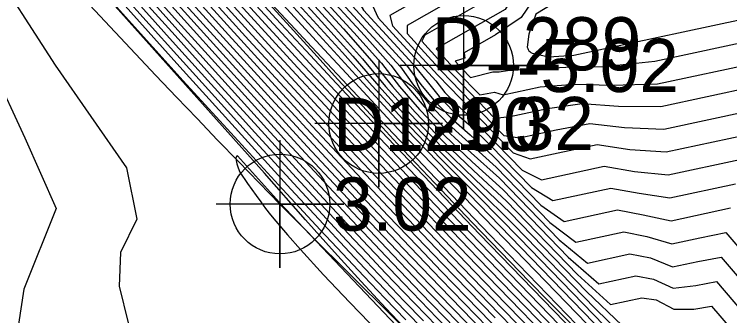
# Model space of a CAD drawing. Extents: x 2356077 to 2359823, y 225951 to 227822.
# Drawn here: x 2357838.29 to 2357871.93, y 226246.37 to 226260.54 of the extents above; entities that cross this region are included whole.
import ezdxf

# ---------------------------------------------------------------- set-up
doc = ezdxf.new("R2010")
doc.units = 0
for name, color, linetype in [('DTM Contours Major', 7, 'Continuous'), ('DTM Contours Minor', 7, 'Continuous'), ('Exist DTM Breakline', 7, 'Continuous'), ('Exist DTM Breakline Cogo Elevation', 7, 'Continuous'), ('Exist DTM Breakline Cogo Number', 7, 'Continuous'), ('Exist DTM Breakline Cogo Point CELL', 7, 'Continuous'), ('Exist DTM Breakline Underwater', 7, 'Continuous'), ('Exist DTM Breakline Underwater Cogo Elevation', 7, 'Continuous'), ('Exist DTM Breakline Underwater Cogo Number', 7, 'Continuous'), ('Exist DTM Breakline Underwater Cogo Point CELL', 7, 'Continuous'), ('Exist DTM Regular Point Underwater CELL', 7, 'Continuous'), ('Exist DTM Regular Point Underwater Cogo Elevation', 7, 'Continuous')]:
    doc.layers.add(name, color=color, linetype=linetype)

msp = doc.modelspace()

# ---------------------------------------------------------------- linework, layer by layer
at = {"layer": 'DTM Contours Major'}
for points in [[(2357875.099, 226275.631), (2357868.682, 226280.309), (2357861.491, 226285.876), (2357854.357, 226291.495), (2357848.108, 226296.333), (2357843.575, 226299.555), (2357841.589, 226300.326), (2357843.033, 226297.752), (2357869.59, 226265.08), (2357868.258, 226263.732), (2357864.424, 226261.543), (2357862.817, 226260.556), (2357862.489, 226259.615), (2357862.416, 226258.993), (2357862.435, 226258.935), (2357862.461, 226258.882), (2357862.495, 226258.833), (2357862.536, 226258.788), (2357862.585, 226258.747), (2357862.642, 226258.711), (2357863.421, 226258.537), (2357864.608, 226258.614), (2357873.706, 226260.57)], [(2357827.746, 226286.12), (2357834.259, 226278.484), (2357837.378, 226274.851), (2357840.242, 226271.541), (2357841.58, 226270.006), (2357843.525, 226267.791), (2357845.471, 226265.6), (2357846.763, 226264.159), (2357847.976, 226262.818), (2357849.222, 226261.45), (2357850.5, 226260.057), (2357851.809, 226258.639), (2357853.149, 226257.2), (2357855.202, 226255.014), (2357856.6, 226253.538), (2357858.37, 226251.683), (2357860.201, 226249.778), (2357862.06, 226247.852), (2357863.917, 226245.94), (2357865.74, 226244.073), (2357868.597, 226241.165), (2357870.737, 226239.003), (2357873.736, 226235.995)], [(2357827.837, 226283.832), (2357832.76, 226278.08), (2357835.18, 226275.27), (2357837.515, 226272.577), (2357839.81, 226269.953), (2357842.287, 226267.148), (2357844.741, 226264.397), (2357847.149, 226261.723), (2357849.324, 226259.331), (2357851.447, 226257.019), (2357853.529, 226254.778), (2357855.303, 226252.892), (2357857.131, 226250.969), (2357858.464, 226249.579), (2357859.844, 226248.15), (2357861.253, 226246.697), (2357862.675, 226245.24), (2357864.093, 226243.795), (2357866.423, 226241.442), (2357869.151, 226238.717), (2357872.16, 226235.733)], [(2357849.424, 226283.152), (2357852.687, 226278.897), (2357855.56, 226274.649), (2357858.627, 226270.271), (2357862.394, 226265.637), (2357861.602, 226264.617), (2357860.238, 226263.839), (2357858.975, 226262.997), (2357858.528, 226261.963), (2357855.946, 226260.489), (2357856.084, 226260.009), (2357858.213, 226257.685), (2357858.753, 226257.114), (2357861.744, 226254.028), (2357862.558, 226253.747), (2357865.701, 226254.423), (2357867.235, 226254.186), (2357868.948, 226254.07), (2357872.633, 226254.862)], [(2357826.586, 226283.095), (2357832.13, 226276.663), (2357834.794, 226273.598), (2357836.678, 226271.449), (2357838.437, 226269.456), (2357840.275, 226267.383), (2357842.15, 226265.278), (2357844.021, 226263.187), (2357845.846, 226261.157), (2357848.549, 226258.168), (2357850.367, 226256.174), (2357852.066, 226254.329), (2357853.627, 226252.651), (2357855.097, 226251.088), (2357856.574, 226249.535), (2357858.318, 226247.721), (2357860.374, 226245.608), (2357862.519, 226243.431), (2357863.62, 226242.323), (2357864.83, 226241.114), (2357867.284, 226238.682), (2357869.738, 226236.27), (2357872.936, 226233.145)], [(2357858.155, 226245.883), (2357856.614, 226247.474), (2357855.751, 226248.375), (2357854.884, 226249.288), (2357854.004, 226250.221), (2357853.106, 226251.183), (2357851.567, 226252.845), (2357849.606, 226254.988), (2357848.156, 226256.585), (2357845.879, 226259.107), (2357843.405, 226261.862), (2357840.834, 226264.735), (2357838.267, 226267.615), (2357835.804, 226270.387), (2357832.88, 226273.696), (2357829.861, 226277.138), (2357825.224, 226282.45)], [(2357849.236, 226263.652), (2357853.724, 226258.751), (2357855.123, 226257.179), (2357856.569, 226255.604), (2357858.33, 226253.764), (2357860.148, 226251.94), (2357862.049, 226250.008), (2357866.024, 226245.906)], [(2357852.642, 226261.85), (2357854.753, 226259.545), (2357856.002, 226258.15), (2357856.735, 226257.172), (2357857.559, 226256.204), (2357858.62, 226255.099), (2357859.781, 226254.028), (2357861.105, 226252.834), (2357863.913, 226249.937), (2357865.24, 226248.847), (2357867.238, 226249.276), (2357868.203, 226249.085), (2357869.242, 226248.66), (2357870.441, 226248.914), (2357871.532, 226249.129), (2357873.883, 226246.38)], [(2357850.759, 226251.692), (2357848.793, 226253.89), (2357848.736, 226253.86), (2357848.713, 226253.782), (2357848.72, 226253.663), (2357848.756, 226253.507), (2357848.817, 226253.322), (2357848.901, 226253.112), (2357849.259, 226252.58), (2357849.659, 226252.015), (2357849.878, 226251.72), (2357850.111, 226251.417), (2357850.346, 226251.119), (2357850.596, 226250.812), (2357851.139, 226250.169), (2357851.745, 226249.479), (2357852.828, 226248.292), (2357854.068, 226246.983), (2357855.454, 226245.563)], [(2357858.276, 226243.773), (2357850.759, 226251.692)]]:
    msp.add_lwpolyline(points, dxfattribs=at)
at = {"layer": 'DTM Contours Minor'}
for points in [[(2357846.019, 226290.694), (2357853.971, 226280.911), (2357857.499, 226275.834), (2357860.942, 226270.742), (2357865.312, 226265.365), (2357864.241, 226264.25), (2357862.626, 226263.328), (2357861.054, 226262.286), (2357860.456, 226261.189), (2357857.605, 226259.562), (2357857.453, 226259.281), (2357858.669, 226257.953), (2357858.959, 226257.643), (2357860.881, 226255.66), (2357861.605, 226255.733), (2357863.373, 226256.113), (2357865.002, 226256.352), (2357866.706, 226256.226), (2357868.698, 226256.207), (2357873.054, 226257.144)], [(2357856.709, 226246.178), (2357855.723, 226247.197), (2357854.733, 226248.232), (2357853.722, 226249.299), (2357852.676, 226250.413), (2357850.709, 226252.531), (2357848.813, 226254.595), (2357846.237, 226257.422), (2357843.376, 226260.588), (2357840.33, 226263.987), (2357837.199, 226267.516), (2357834.085, 226271.069), (2357831.087, 226274.542), (2357829.472, 226276.44), (2357827.678, 226278.571), (2357827.053, 226279.284), (2357826.696, 226279.678), (2357817.26, 226290.308)], [(2357827.913, 226287.215), (2357833.048, 226281.175), (2357835.485, 226278.317), (2357838.486, 226274.818), (2357839.836, 226273.258), (2357841.065, 226271.848), (2357842.159, 226270.606), (2357843.106, 226269.549), (2357843.926, 226268.654), (2357845.692, 226266.762), (2357846.116, 226266.299), (2357846.257, 226266.206), (2357846.291, 226266.22), (2357846.235, 226266.189), (2357847.223, 226265.075), (2357849.705, 226262.33), (2357851.118, 226260.782), (2357852.664, 226259.104), (2357854.321, 226257.324), (2357856.014, 226255.493), (2357868.625, 226242.481)], [(2357827.702, 226287.04), (2357832.566, 226281.327), (2357834.912, 226278.579), (2357836.676, 226276.522), (2357838.361, 226274.563), (2357839.965, 226272.708), (2357841.485, 226270.959), (2357842.919, 226269.32), (2357844.893, 226267.087), (2357846.102, 226265.735), (2357847.913, 226263.736), (2357849.695, 226261.794), (2357851.501, 226259.843), (2357852.268, 226259.018), (2357854.682, 226256.438), (2357856.417, 226254.601), (2357857.79, 226253.159), (2357860.639, 226250.189), (2357864.727, 226245.955), (2357867.303, 226243.29), (2357869.912, 226240.609), (2357872.047, 226238.439)], [(2357827.703, 226286.605), (2357832.312, 226281.193), (2357836.192, 226276.654), (2357839.311, 226273.032), (2357840.77, 226271.35), (2357842.164, 226269.751), (2357844.029, 226267.63), (2357845.596, 226265.865), (2357846.64, 226264.7), (2357847.92, 226263.282), (2357849.238, 226261.834), (2357850.597, 226260.352), (2357851.999, 226258.837), (2357853.445, 226257.285), (2357855.843, 226254.737), (2357858.209, 226252.251), (2357860.175, 226250.202), (2357862.17, 226248.134), (2357864.162, 226246.081), (2357866.117, 226244.075), (2357869.289, 226240.844), (2357872.15, 226237.952)], [(2357827.776, 226285.65), (2357833.971, 226278.391), (2357836.951, 226274.922), (2357839.706, 226271.738), (2357841.003, 226270.25), (2357843.038, 226267.933), (2357844.574, 226266.2), (2357846.088, 226264.508), (2357848.027, 226262.361), (2357849.227, 226261.043), (2357850.451, 226259.709), (2357851.695, 226258.361), (2357852.959, 226257.002), (2357855.07, 226254.751), (2357856.776, 226252.952), (2357858.441, 226251.21), (2357860.165, 226249.417), (2357861.918, 226247.603), (2357863.671, 226245.799), (2357865.394, 226244.036), (2357867.705, 226241.685), (2357870.214, 226239.155), (2357872.247, 226237.117)], [(2357827.798, 226285.187), (2357833.674, 226278.308), (2357836.513, 226275.004), (2357839.164, 226271.942), (2357841.643, 226269.106), (2357843.438, 226267.072), (2357845.185, 226265.111), (2357846.926, 226263.175), (2357848.078, 226261.904), (2357849.244, 226260.624), (2357850.422, 226259.338), (2357851.613, 226258.048), (2357852.813, 226256.755), (2357854.963, 226254.462), (2357856.901, 226252.419), (2357858.473, 226250.775), (2357860.102, 226249.082), (2357861.762, 226247.367), (2357863.424, 226245.659), (2357865.062, 226243.984), (2357867.377, 226241.633), (2357870.192, 226238.802), (2357873.613, 226235.389)], [(2357846.033, 226285.442), (2357849.103, 226281.747), (2357852.039, 226277.878), (2357854.615, 226274.032), (2357857.484, 226270.019), (2357860.94, 226265.766), (2357860.278, 226264.798), (2357859.034, 226264.088), (2357857.903, 226263.339), (2357857.547, 226262.339), (2357855.131, 226260.96), (2357855.397, 226260.376), (2357858.108, 226257.415), (2357858.537, 226256.862), (2357859.095, 226256.287), (2357859.752, 226255.713), (2357862.177, 226253.211), (2357863.079, 226252.764), (2357866.033, 226253.399), (2357867.462, 226253.157), (2357869.041, 226252.994), (2357872.417, 226253.721)], [(2357857.527, 226246.127), (2357856.629, 226247.055), (2357855.734, 226247.988), (2357854.833, 226248.936), (2357853.917, 226249.909), (2357852.975, 226250.917), (2357851.437, 226252.58), (2357849.637, 226254.548), (2357848.315, 226256.005), (2357845.932, 226258.644), (2357843.33, 226261.54), (2357840.619, 226264.571), (2357837.909, 226267.61), (2357835.311, 226270.534), (2357831.783, 226274.527), (2357828.344, 226278.45), (2357825.545, 226281.65), (2357823.029, 226284.517)], [(2357824.497, 226284.618), (2357827.754, 226280.865), (2357831.428, 226276.619), (2357833.746, 226273.959), (2357835.42, 226272.052), (2357837.374, 226269.84), (2357839.456, 226267.494), (2357841.603, 226265.085), (2357843.75, 226262.685), (2357845.832, 226260.368), (2357848.677, 226257.22), (2357851.128, 226254.537), (2357852.624, 226252.917), (2357854.228, 226251.2), (2357855.8, 226249.538), (2357857.385, 226247.884), (2357859.129, 226246.085), (2357860.955, 226244.225), (2357862.878, 226242.29), (2357864.186, 226240.986), (2357865.528, 226239.657), (2357868.255, 226236.976), (2357871.851, 226233.47), (2357874.512, 226230.899)], [(2357827.816, 226284.73), (2357833.371, 226278.23), (2357836.07, 226275.091), (2357838.617, 226272.151), (2357841.037, 226269.383), (2357843.06, 226267.091), (2357845.037, 226264.873), (2357846.999, 226262.693), (2357849.266, 226260.197), (2357850.406, 226258.954), (2357851.548, 226257.715), (2357852.693, 226256.482), (2357854.354, 226254.706), (2357856.452, 226252.488), (2357858.483, 226250.363), (2357860.025, 226248.762), (2357861.597, 226247.139), (2357863.175, 226245.519), (2357864.736, 226243.925), (2357867.057, 226241.573), (2357869.387, 226239.233), (2357872.221, 226236.407)], [(2357849.609, 226284.618), (2357853.32, 226279.918), (2357856.499, 226275.26), (2357859.779, 226270.514), (2357863.852, 226265.503), (2357862.923, 226264.434), (2357861.436, 226263.586), (2357860.03, 226262.645), (2357859.499, 226261.58), (2357856.768, 226260.021), (2357856.77, 226259.644), (2357858.418, 226257.843), (2357858.811, 226257.425), (2357861.311, 226254.845), (2357862.057, 226254.735), (2357863.771, 226255.104), (2357865.358, 226255.404), (2357866.983, 226255.214), (2357868.833, 226255.141), (2357872.846, 226256.004)], [(2357873.981, 226229.615), (2357871.657, 226231.827), (2357869.378, 226234.017), (2357867.648, 226235.69), (2357865.909, 226237.382), (2357864.195, 226239.058), (2357862.543, 226240.686), (2357860.38, 226242.836), (2357858.666, 226244.563), (2357857.583, 226245.669), (2357856.646, 226246.634), (2357855.714, 226247.605), (2357854.775, 226248.592), (2357853.818, 226249.609), (2357852.831, 226250.666), (2357851.301, 226252.322), (2357849.133, 226254.697), (2357846.075, 226258.079), (2357843.366, 226261.094), (2357840.526, 226264.268), (2357837.666, 226267.476), (2357834.898, 226270.59), (2357830.849, 226275.168), (2357822.945, 226284.16)], [(2357826.422, 226284.166), (2357832.859, 226276.676), (2357834.862, 226274.362), (2357836.893, 226272.034), (2357839.494, 226269.078), (2357841.09, 226267.277), (2357842.701, 226265.469), (2357844.304, 226263.676), (2357845.878, 226261.925), (2357848.424, 226259.11), (2357850.38, 226256.967), (2357852.234, 226254.956), (2357853.818, 226253.257), (2357855.863, 226251.089), (2357857.264, 226249.622), (2357858.386, 226248.455), (2357859.542, 226247.261), (2357860.724, 226246.046), (2357861.927, 226244.818), (2357863.143, 226243.584), (2357864.365, 226242.351), (2357866.574, 226240.143), (2357868.773, 226237.965), (2357872.038, 226234.753)], [(2357827.829, 226284.278), (2357833.066, 226278.155), (2357835.625, 226275.181), (2357838.067, 226272.363), (2357840.426, 226269.665), (2357842.676, 226267.116), (2357844.889, 226264.635), (2357847.073, 226262.209), (2357849.294, 226259.766), (2357851.495, 226257.37), (2357852.588, 226256.191), (2357854.231, 226254.433), (2357855.912, 226252.653), (2357857.07, 226251.436), (2357858.478, 226249.966), (2357859.937, 226248.453), (2357861.427, 226246.917), (2357862.926, 226245.379), (2357864.414, 226243.862), (2357866.739, 226241.509), (2357869.271, 226238.972), (2357872.193, 226236.067)], [(2357826.507, 226283.626), (2357832.492, 226276.672), (2357835.329, 226273.404), (2357837.308, 226271.146), (2357838.967, 226269.265), (2357840.683, 226267.329), (2357842.426, 226265.373), (2357844.162, 226263.433), (2357845.86, 226261.543), (2357848.486, 226258.64), (2357850.375, 226256.57), (2357852.151, 226254.642), (2357853.722, 226252.954), (2357855.138, 226251.45), (2357856.567, 226249.947), (2357858.353, 226248.087), (2357860.549, 226245.828), (2357861.68, 226244.673), (2357862.83, 226243.509), (2357863.992, 226242.338), (2357866.315, 226240.02), (2357868.644, 226237.718), (2357871.993, 226234.43)], [(2357845.996, 226283.721), (2357848.761, 226280.357), (2357851.378, 226276.87), (2357853.667, 226273.418), (2357856.343, 226269.763), (2357859.488, 226265.894), (2357858.952, 226264.978), (2357857.825, 226264.335), (2357856.822, 226263.669), (2357856.556, 226262.711), (2357854.319, 226261.434), (2357854.708, 226260.744), (2357857.028, 226258.211), (2357857.771, 226257.311), (2357858.265, 226256.679), (2357858.944, 226255.977), (2357859.729, 226255.313), (2357860.674, 226254.391), (2357862.611, 226252.392), (2357863.612, 226251.783), (2357866.349, 226252.372), (2357867.671, 226252.128), (2357869.117, 226251.915), (2357872.2, 226252.578)], [(2357872.541, 226232.073), (2357869.494, 226235.021), (2357866.492, 226237.949), (2357864.997, 226239.418), (2357863.537, 226240.86), (2357861.296, 226243.094), (2357859.698, 226244.707), (2357858.182, 226246.256), (2357856.604, 226247.889), (2357854.93, 226249.645), (2357853.223, 226251.463), (2357851.683, 226253.124), (2357849.579, 226255.422), (2357848.019, 226257.14), (2357845.849, 226259.544), (2357843.505, 226262.153), (2357841.077, 226264.867), (2357838.652, 226267.587), (2357836.32, 226270.213), (2357833.436, 226273.479), (2357830.759, 226276.536), (2357824.985, 226283.168)], [(2357827.84, 226283.39), (2357832.455, 226278.005), (2357834.736, 226275.357), (2357836.964, 226272.789), (2357839.189, 226270.246), (2357840.537, 226268.717), (2357843.248, 226265.663), (2357845.924, 226262.678), (2357848.303, 226260.049), (2357850.387, 226257.766), (2357852.404, 226255.582), (2357854.014, 226253.856), (2357855.891, 226251.868), (2357857.182, 226250.513), (2357858.443, 226249.2), (2357859.746, 226247.851), (2357861.077, 226246.48), (2357862.425, 226245.1), (2357863.775, 226243.727), (2357866.106, 226241.376), (2357868.06, 226239.425), (2357870.954, 226236.556), (2357873.295, 226234.248)], [(2357827.839, 226282.954), (2357832.151, 226277.928), (2357834.296, 226275.439), (2357836.416, 226272.998), (2357838.565, 226270.543), (2357840.018, 226268.895), (2357841.493, 226267.23), (2357842.975, 226265.565), (2357844.449, 226263.917), (2357845.899, 226262.303), (2357848.363, 226259.58), (2357850.384, 226257.367), (2357852.318, 226255.27), (2357853.914, 226253.558), (2357855.878, 226251.478), (2357857.226, 226250.065), (2357858.416, 226248.826), (2357859.645, 226247.555), (2357860.901, 226246.263)], [(2357874.306, 226230.739), (2357871.803, 226233.151), (2357869.552, 226235.337), (2357866.69, 226238.133), (2357865.263, 226239.537), (2357863.862, 226240.923), (2357862.507, 226242.272), (2357860.718, 226244.07), (2357859.029, 226245.788), (2357857.414, 226247.451), (2357855.784, 226249.15), (2357854.158, 226250.869), (2357852.487, 226252.66), (2357850.327, 226255.006), (2357847.897, 226257.678), (2357845.835, 226259.962), (2357843.622, 226262.425), (2357841.335, 226264.981), (2357839.05, 226267.545), (2357836.844, 226270.03), (2357833.998, 226273.256), (2357831.787, 226275.781), (2357828.631, 226279.416), (2357825.789, 226282.69)], [(2357826.657, 226282.572), (2357831.775, 226276.645), (2357834.266, 226273.783), (2357836.049, 226271.751), (2357837.905, 226269.648), (2357839.865, 226267.439), (2357841.875, 226265.183), (2357843.883, 226262.939), (2357845.836, 226260.766), (2357848.612, 226257.695), (2357850.357, 226255.782), (2357851.978, 226254.019), (2357853.531, 226252.348), (2357855.057, 226250.726), (2357856.582, 226249.124), (2357858.283, 226247.356), (2357860.201, 226245.387), (2357862.21, 226243.351), (2357863.249, 226242.307), (2357864.509, 226241.05), (2357867.087, 226238.499), (2357869.675, 226235.96), (2357872.841, 226232.874)], [(2357855.138, 226282.793), (2357859.439, 226276.792), (2357863.378, 226271.063), (2357868.266, 226265.05), (2357866.847, 226263.864), (2357864.953, 226262.783), (2357862.891, 226261.53), (2357862.13, 226260.399), (2357860.927, 226259.584), (2357859.447, 226258.739), (2357859.458, 226258.61), (2357859.476, 226258.486), (2357859.022, 226258.335), (2357859.334, 226257.997), (2357859.749, 226257.569), (2357860.791, 226257.837), (2357861.099, 226257.844), (2357861.488, 226257.899), (2357862.718, 226257.985), (2357864.236, 226258.062), (2357866.037, 226258.092), (2357868.42, 226258.338), (2357873.445, 226259.419)], [(2357820.767, 226282.152), (2357822.076, 226280.316), (2357823.445, 226278.501), (2357824.862, 226276.691), (2357827.785, 226273.018), (2357829.266, 226271.121), (2357831.567, 226268.02), (2357833.741, 226264.788), (2357835.671, 226261.448), (2357837.244, 226258.024), (2357838.783, 226254.728), (2357840.264, 226251.403), (2357838.744, 226247.621), (2357838.234, 226244.332)], [(2357845.936, 226282.017), (2357848.401, 226278.987), (2357850.709, 226275.876), (2357852.723, 226272.807), (2357855.204, 226269.505), (2357858.038, 226266.019), (2357857.625, 226265.158), (2357856.612, 226264.58), (2357855.74, 226263.986), (2357855.557, 226263.078), (2357853.509, 226261.909), (2357854.02, 226261.113), (2357856.738, 226258.144), (2357857.415, 226257.25), (2357858.015, 226256.508), (2357858.818, 226255.676), (2357859.727, 226254.881), (2357860.815, 226253.875), (2357863.046, 226251.573), (2357864.151, 226250.804), (2357866.653, 226251.342), (2357867.864, 226251.105), (2357869.176, 226250.833), (2357871.98, 226251.436)], [(2357854.566, 226281.838), (2357858.534, 226276.299), (2357862.155, 226270.908), (2357866.786, 226265.211), (2357865.548, 226264.059), (2357863.796, 226263.059), (2357862.037, 226261.905), (2357861.374, 226260.777), (2357858.475, 226259.122), (2357858.133, 226258.922), (2357859.139, 226257.828), (2357860.181, 226256.753), (2357860.868, 226256.876), (2357861.276, 226256.758), (2357863.018, 226257.132), (2357864.627, 226257.256), (2357866.394, 226257.204), (2357868.545, 226257.27), (2357873.253, 226258.282)], [(2357837.276, 226276.671), (2357838.426, 226275.49), (2357839.566, 226274.352), (2357841.758, 226272.203), (2357842.781, 226271.187), (2357843.736, 226270.209), (2357844.294, 226269.613), (2357844.826, 226269.027), (2357845.337, 226268.445), (2357845.833, 226267.863), (2357846.32, 226267.274), (2357847.051, 226266.365), (2357847.3, 226266.051), (2357847.377, 226265.904), (2357847.129, 226265.762), (2357847.102, 226265.598), (2357854.7, 226257.301), (2357856.244, 226255.626), (2357868.47, 226243.011)], [(2357856.882, 226245.54), (2357855.765, 226246.721), (2357854.597, 226247.98), (2357853.348, 226249.351), (2357851.987, 226250.871), (2357850.051, 226253.068), (2357849.259, 226253.966), (2357832.949, 226272.195), (2357830.684, 226274.534), (2357831.024, 226273.491), (2357832.424, 226270.992), (2357834.514, 226267.442), (2357836.922, 226263.248), (2357840.212, 226258.152), (2357843.56, 226253.321), (2357844.045, 226250.908), (2357843.282, 226249.338), (2357843.221, 226247.756), (2357843.642, 226246.038)], [(2357849.908, 226263.302), (2357852.74, 226260.209), (2357854.211, 226258.582), (2357855.431, 226257.159), (2357856.739, 226255.717), (2357858.345, 226254.037), (2357860.022, 226252.377), (2357861.804, 226250.631), (2357865.611, 226246.703), (2357867.421, 226244.934)], [(2357850.587, 226262.944), (2357853.261, 226260.024), (2357854.662, 226258.454), (2357855.754, 226257.145), (2357856.936, 226255.824), (2357858.402, 226254.292), (2357859.948, 226252.783), (2357861.609, 226251.202), (2357865.194, 226247.503), (2357866.877, 226245.912)], [(2357851.27, 226262.582), (2357853.769, 226259.853), (2357855.109, 226258.339), (2357856.079, 226257.141), (2357857.14, 226255.939), (2357858.469, 226254.552), (2357859.886, 226253.192), (2357861.431, 226251.757), (2357864.772, 226248.31), (2357866.332, 226246.891), (2357867.805, 226247.208), (2357868.483, 226247.116), (2357869.312, 226246.676), (2357870.241, 226246.68), (2357871.081, 226246.823), (2357872.928, 226244.665)], [(2357851.955, 226262.217), (2357854.264, 226259.695), (2357855.554, 226258.24), (2357856.404, 226257.152), (2357857.346, 226256.067), (2357858.54, 226254.822), (2357859.829, 226253.608), (2357861.262, 226252.301), (2357864.344, 226249.122), (2357865.786, 226247.869), (2357867.523, 226248.242), (2357868.35, 226248.093), (2357869.283, 226247.658), (2357870.344, 226247.797), (2357871.307, 226247.975), (2357873.401, 226245.528)], [(2357853.331, 226261.482), (2357856.451, 226258.074), (2357857.07, 226257.205), (2357857.781, 226256.35), (2357858.711, 226255.384), (2357860.957, 226253.357), (2357863.48, 226250.754), (2357864.695, 226249.825), (2357866.949, 226250.31), (2357868.041, 226250.09), (2357869.219, 226249.746), (2357870.531, 226250.028), (2357871.756, 226250.282), (2357874.371, 226247.227)]]:
    msp.add_lwpolyline(points, dxfattribs=at)
at = {"layer": 'Exist DTM Breakline'}
for points in [[(2357739.379, 226441.004), (2357819.613, 226359.102), (2357890.87, 226277.588), (2357993.999, 226180.096), (2358102.764, 226183.23), (2358191.473, 226205.9), (2358275.273, 226131.78), (2358421.38, 226152.319), (2358505.025, 226137.402), (2358547.118, 226053.573)], [(2357719.555, 226395.117), (2357791.559, 226318.918), (2357850.785, 226251.619), (2357976.144, 226133.407), (2357988.46, 226117.463)]]:
    msp.add_spline(points, degree=3, dxfattribs=at)
at = {"layer": 'Exist DTM Breakline Cogo Point CELL'}
msp.add_lwpolyline([(2357850.785, 226254.619), (2357850.785, 226248.619), (2357850.785, 226251.619), (2357853.785, 226251.619), (2357847.785, 226251.619)], dxfattribs=at)
msp.add_circle((2357850.785, 226251.619), 2.344, dxfattribs=at)
at = {"layer": 'Exist DTM Breakline Underwater'}
for points in [[(2357739.428, 226434.309), (2357811.723, 226357.465), (2357885.724, 226276.345), (2357991.789, 226172.502), (2358103.028, 226173.66), (2358191.056, 226197.408), (2358272.648, 226122.63), (2358421.22, 226141.688), (2358498.765, 226117.394), (2358527.12, 226046.782)], [(2357722.365, 226399.093), (2357796.501, 226325.142), (2357855.427, 226255.408), (2357974.836, 226142.381), (2357994.862, 226118.943)]]:
    msp.add_spline(points, degree=3, dxfattribs=at)
at = {"layer": 'Exist DTM Breakline Underwater Cogo Point CELL'}
msp.add_lwpolyline([(2357855.427, 226258.408), (2357855.427, 226252.408), (2357855.427, 226255.408), (2357858.427, 226255.408), (2357852.427, 226255.408)], dxfattribs=at)
msp.add_circle((2357855.427, 226255.408), 2.344, dxfattribs=at)
at = {"layer": 'Exist DTM Regular Point Underwater CELL'}
msp.add_lwpolyline([(2357859.421, 226261.139), (2357859.421, 226255.139), (2357859.421, 226258.139), (2357862.421, 226258.139), (2357856.421, 226258.139)], dxfattribs=at)
msp.add_circle((2357859.421, 226258.139), 2.344, dxfattribs=at)

# ---------------------------------------------------------------- texts
at = {"layer": 'Exist DTM Breakline Cogo Elevation'}
msp.add_text('3.02', height=2.5, dxfattribs=at).set_placement((2357853.285, 226250.369))
at = {"layer": 'Exist DTM Breakline Cogo Number'}
msp.add_text('D1290', height=2.5, dxfattribs=at).set_placement((2357853.285, 226254.119))
at = {"layer": 'Exist DTM Breakline Underwater Cogo Elevation'}
msp.add_text('-1.32', height=2.5, dxfattribs=at).set_placement((2357857.927, 226254.158))
at = {"layer": 'Exist DTM Breakline Underwater Cogo Number'}
msp.add_text('D1289', height=2.5, dxfattribs=at).set_placement((2357857.927, 226257.908))
at = {"layer": 'Exist DTM Regular Point Underwater Cogo Elevation'}
msp.add_text('-5.02', height=2.5, dxfattribs=at).set_placement((2357861.921, 226256.889))

doc.saveas('drawing.dxf')
